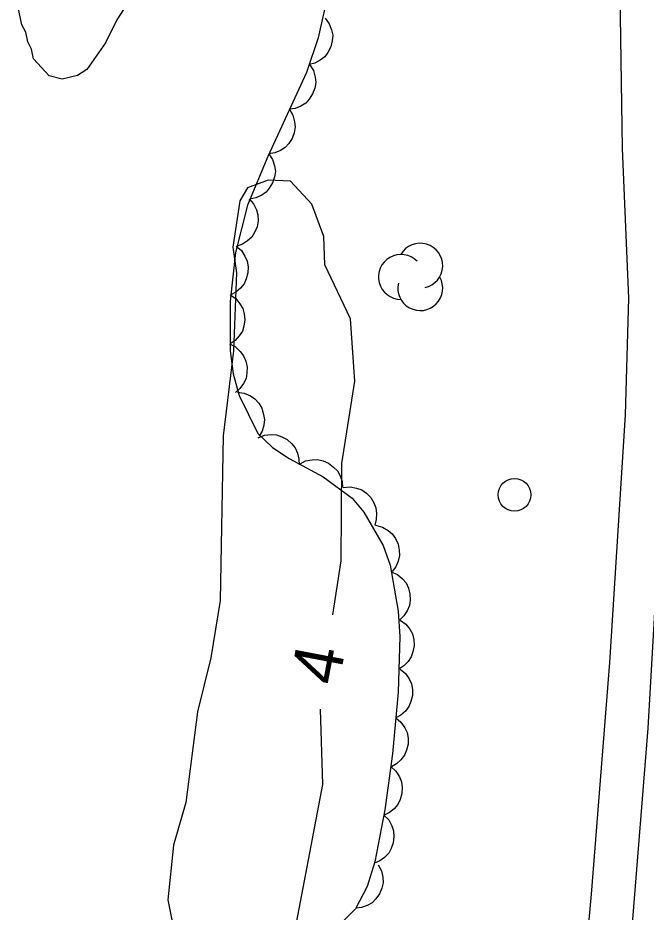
# Model space of a CAD drawing. Extents: x 282461 to 284471, y 5554090 to 5557646.
# Drawn here: x 283498.4 to 283536.9, y 5556418.8 to 5556473.6 of the extents above; entities that cross this region are included whole.
import ezdxf

# ---------------------------------------------------------------- set-up
doc = ezdxf.new("R2010")
doc.units = 0
for name, color, linetype in [('Niveau 1', 7, 'Continuous'), ('Niveau 2', 7, 'Continuous'), ('Niveau 21', 7, 'Continuous'), ('Niveau 36', 7, 'Continuous'), ('Niveau 44', 7, 'Continuous')]:
    doc.layers.add(name, color=color, linetype=linetype)

msp = doc.modelspace()

# ---------------------------------------------------------------- linework, layer by layer
at = {"layer": 'Niveau 1'}
msp.add_lwpolyline([(283505.16, 5556474.54), (283504.48, 5556473.49), (283503.8, 5556472.09), (283502.65, 5556470.45), (283502.08, 5556470.09), (283501.15, 5556469.85), (283500.34, 5556470.07), (283499.39, 5556471.11), (283499.27, 5556471.69), (283499.03, 5556472.15), (283498.91, 5556472.73), (283498.67, 5556473.19), (283498.43, 5556474.35)], dxfattribs=at)
at = {"layer": 'Niveau 2'}
for points in [[(283517.7, 5556437.05), (283518.21, 5556440.35), (283518.26, 5556446.33), (283519.05, 5556451.36), (283518.78, 5556455.18), (283517.21, 5556458.49), (283517.15, 5556460.23), (283516.43, 5556462.2), (283515.12, 5556463.62), (283513.76, 5556463.67), (283512.48, 5556463.2), (283512.02, 5556462.41), (283511.58, 5556459.57), (283511.82, 5556457.99), (283511.63, 5556453.21), (283510.99, 5556448.01), (283510.81, 5556437.94), (283510.25, 5556434.42), (283509.42, 5556431.11), (283508.7, 5556425.57), (283507.95, 5556422.95), (283507.61, 5556419.59), (283508.38, 5556415.7)], [(283514.44, 5556412.71), (283517.09, 5556426.67), (283516.95, 5556431.27)]]:
    msp.add_lwpolyline(points, dxfattribs=at)
at = {"layer": 'Niveau 21'}
for points in [[(283498.59, 5556015.13), (283507.24, 5556117.01), (283512.33, 5556171.47), (283516.76, 5556220.04), (283520.02, 5556253.99), (283522.55, 5556281.77), (283527.75, 5556335.29), (283530.4, 5556361.96), (283533.98, 5556396.7), (283536.05, 5556418.15), (283537.02, 5556430.12), (283537.77, 5556443.25), (283538.02, 5556454.23), (283537.97, 5556466.77), (283537.68, 5556479.84), (283537.15, 5556494.87), (283533.58, 5556562.44), (283532.5, 5556585.25)], [(283530.79, 5556573.13), (283531.55, 5556563.03), (283531.88, 5556554.21), (283533.59, 5556527.57), (283534.22, 5556511.26), (283534.75, 5556500.81), (283535.02, 5556492.63), (283535.42, 5556465.62), (283535.81, 5556456.45), (283535.61, 5556449.3), (283534.65, 5556434.13), (283533.53, 5556419.95), (283531.96, 5556402.57), (283530.26, 5556380.78), (283529.59, 5556373.87), (283528.53, 5556365.03), (283527.87, 5556356.72), (283526.05, 5556340.45), (283525.28, 5556332.03), (283524.76, 5556323.67), (283524.1, 5556316.24), (283523.25, 5556308.91), (283521.76, 5556292.76), (283519.31, 5556268.76)]]:
    msp.add_lwpolyline(points, dxfattribs=at)
at = {"layer": 'Niveau 36'}
msp.add_circle((283528.827, 5556444.4), 1, dxfattribs=at)
at = {"layer": 'Niveau 44'}
for points in [[(283517.44, 5556475.25), (283516.82, 5556472.38), (283516.09, 5556470.27), (283513.73, 5556465.13), (283512.48, 5556462.15), (283511.75, 5556459.24), (283511.42, 5556456.27), (283511.43, 5556453.23), (283511.61, 5556451.81), (283511.98, 5556450.48), (283513.12, 5556448.16), (283514.01, 5556447.31), (283515.03, 5556446.63), (283517.12, 5556445.5), (283518.89, 5556444.2), (283519.61, 5556443.34), (283520.78, 5556441.29), (283521.21, 5556440.09), (283521.71, 5556437.28), (283521.8, 5556435.72), (283521.7, 5556432.32), (283521.36, 5556428.54), (283520.9, 5556425.12), (283520.27, 5556421.93), (283519.8, 5556420.42), (283519.09, 5556419.05), (283518.11, 5556418.07)], [(283517.24, 5556473.59), (283517.49, 5556473.25), (283517.63, 5556472.87), (283517.7, 5556472.55), (283517.67, 5556472.2), (283517.58, 5556471.84), (283517.4, 5556471.5), (283517.21, 5556471.23), (283516.93, 5556471.02), (283516.6, 5556470.84), (283516.26, 5556470.75)], [(283516.3, 5556470.73), (283516.52, 5556470.38), (283516.62, 5556469.98), (283516.66, 5556469.65), (283516.6, 5556469.31), (283516.47, 5556468.96), (283516.26, 5556468.64), (283516.05, 5556468.39), (283515.75, 5556468.21), (283515.41, 5556468.06), (283515.05, 5556468.01)], [(283515.05, 5556468.01), (283515.27, 5556467.65), (283515.37, 5556467.25), (283515.41, 5556466.93), (283515.35, 5556466.58), (283515.22, 5556466.23), (283515.01, 5556465.91), (283514.79, 5556465.67), (283514.5, 5556465.48), (283514.15, 5556465.34), (283513.8, 5556465.28)], [(283513.79, 5556465.28), (283514.02, 5556464.93), (283514.14, 5556464.54), (283514.19, 5556464.21), (283514.14, 5556463.87), (283514.02, 5556463.51), (283513.82, 5556463.19), (283513.62, 5556462.93), (283513.32, 5556462.74), (283512.99, 5556462.58), (283512.63, 5556462.51)], [(283512.58, 5556462.53), (283512.85, 5556462.22), (283513.03, 5556461.85), (283513.12, 5556461.54), (283513.13, 5556461.18), (283513.07, 5556460.82), (283512.92, 5556460.47), (283512.75, 5556460.19), (283512.49, 5556459.95), (283512.18, 5556459.75), (283511.85, 5556459.62)], [(283511.79, 5556459.63), (283512.11, 5556459.36), (283512.33, 5556459.02), (283512.47, 5556458.72), (283512.52, 5556458.37), (283512.51, 5556458), (283512.41, 5556457.63), (283512.29, 5556457.33), (283512.06, 5556457.06), (283511.78, 5556456.82), (283511.46, 5556456.65)], [(283511.42, 5556456.65), (283511.77, 5556456.42), (283512.02, 5556456.1), (283512.2, 5556455.82), (283512.29, 5556455.48), (283512.32, 5556455.11), (283512.26, 5556454.74), (283512.17, 5556454.42), (283511.98, 5556454.13), (283511.73, 5556453.85), (283511.43, 5556453.65)], [(283511.38, 5556453.65), (283511.75, 5556453.46), (283512.04, 5556453.18), (283512.25, 5556452.92), (283512.38, 5556452.59), (283512.46, 5556452.23), (283512.44, 5556451.85), (283512.4, 5556451.53), (283512.24, 5556451.21), (283512.02, 5556450.91), (283511.75, 5556450.67)], [(283511.88, 5556450.69), (283512.29, 5556450.63), (283512.66, 5556450.46), (283512.94, 5556450.28), (283513.17, 5556450.02), (283513.36, 5556449.7), (283513.47, 5556449.33), (283513.53, 5556449.01), (283513.49, 5556448.66), (283513.38, 5556448.31), (283513.2, 5556447.99)], [(283513.14, 5556447.89), (283513.53, 5556448.05), (283513.93, 5556448.09), (283514.26, 5556448.07), (283514.59, 5556447.96), (283514.92, 5556447.78), (283515.2, 5556447.52), (283515.41, 5556447.27), (283515.55, 5556446.95), (283515.63, 5556446.59), (283515.64, 5556446.23)], [(283515.67, 5556446.28), (283516.04, 5556446.48), (283516.44, 5556446.55), (283516.77, 5556446.57), (283517.11, 5556446.49), (283517.45, 5556446.34), (283517.75, 5556446.1), (283517.99, 5556445.88), (283518.16, 5556445.57), (283518.27, 5556445.21), (283518.31, 5556444.86)], [(283518.35, 5556444.85), (283518.76, 5556444.89), (283519.16, 5556444.81), (283519.48, 5556444.71), (283519.76, 5556444.5), (283520.03, 5556444.24), (283520.22, 5556443.91), (283520.35, 5556443.61), (283520.39, 5556443.26), (283520.37, 5556442.89), (283520.28, 5556442.55)], [(283520.33, 5556442.54), (283520.74, 5556442.43), (283521.09, 5556442.22), (283521.34, 5556442.01), (283521.54, 5556441.72), (283521.7, 5556441.39), (283521.76, 5556441.01), (283521.79, 5556440.69), (283521.7, 5556440.34), (283521.56, 5556440), (283521.35, 5556439.71)], [(283521.28, 5556439.69), (283521.66, 5556439.52), (283521.97, 5556439.26), (283522.19, 5556439.01), (283522.34, 5556438.69), (283522.43, 5556438.33), (283522.44, 5556437.95), (283522.4, 5556437.63), (283522.26, 5556437.3), (283522.06, 5556436.99), (283521.81, 5556436.74)], [(283521.83, 5556436.73), (283522.17, 5556436.49), (283522.42, 5556436.17), (283522.58, 5556435.88), (283522.66, 5556435.54), (283522.68, 5556435.17), (283522.61, 5556434.79), (283522.51, 5556434.48), (283522.31, 5556434.19), (283522.05, 5556433.93), (283521.74, 5556433.73)], [(283521.83, 5556433.73), (283522.15, 5556433.46), (283522.38, 5556433.13), (283522.52, 5556432.83), (283522.58, 5556432.48), (283522.58, 5556432.11), (283522.48, 5556431.74), (283522.37, 5556431.44), (283522.15, 5556431.16), (283521.87, 5556430.91), (283521.56, 5556430.74)], [(283521.56, 5556430.74), (283521.88, 5556430.48), (283522.11, 5556430.14), (283522.25, 5556429.84), (283522.31, 5556429.5), (283522.31, 5556429.13), (283522.21, 5556428.76), (283522.1, 5556428.45), (283521.88, 5556428.17), (283521.6, 5556427.93), (283521.29, 5556427.75)], [(283521.25, 5556427.76), (283521.57, 5556427.48), (283521.78, 5556427.13), (283521.91, 5556426.83), (283521.95, 5556426.48), (283521.94, 5556426.11), (283521.82, 5556425.74), (283521.69, 5556425.44), (283521.46, 5556425.18), (283521.18, 5556424.94), (283520.85, 5556424.78)], [(283520.83, 5556424.79), (283521.13, 5556424.49), (283521.32, 5556424.13), (283521.43, 5556423.82), (283521.45, 5556423.47), (283521.41, 5556423.1), (283521.28, 5556422.74), (283521.13, 5556422.45), (283520.88, 5556422.2), (283520.58, 5556421.98), (283520.25, 5556421.84)], [(283520.49, 5556421.74), (283520.69, 5556421.38), (283520.77, 5556420.98), (283520.79, 5556420.65), (283520.71, 5556420.31), (283520.57, 5556419.96), (283520.34, 5556419.66), (283520.12, 5556419.42), (283519.81, 5556419.25), (283519.46, 5556419.12), (283519.11, 5556419.08)]]:
    msp.add_lwpolyline(points, dxfattribs=at)
for centre, start, end in [((283523.06, 5556458.435), 282.2692, 149.7262), ((283521.878, 5556457.747), 44.1154, 269.804), ((283523.06, 5556457.06), 166.9369, 29.6212)]:
    msp.add_arc(centre, 1.375, start, end, dxfattribs=at)

# ---------------------------------------------------------------- texts
at = {"layer": 'Niveau 2'}
msp.add_text('4', height=3, rotation=79.2336, dxfattribs=at).set_placement((283518.05, 5556432.65))

doc.saveas('drawing.dxf')
